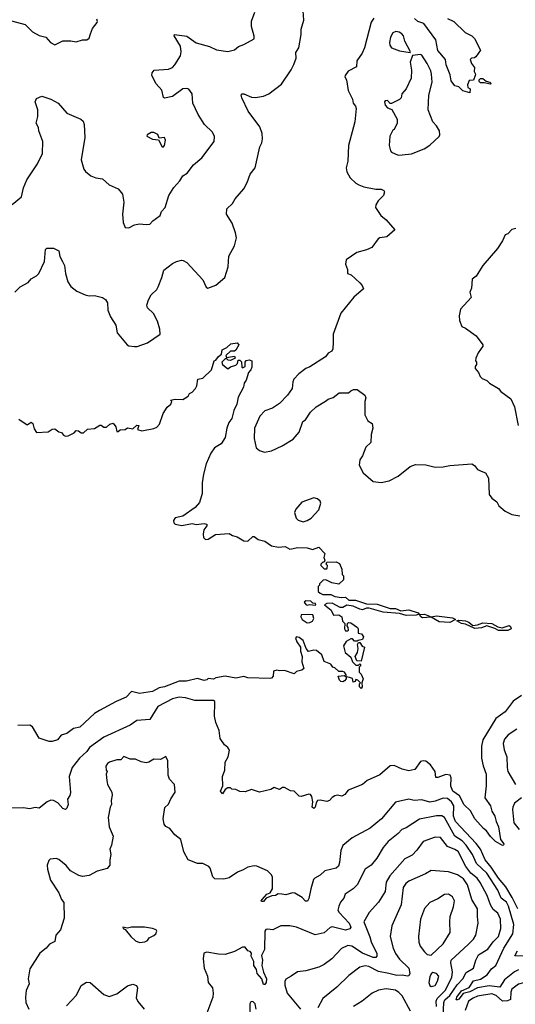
# Model space of a CAD drawing. Extents: x 1678431 to 1860718, y 384618 to 522882.
# Tile 295 of 473: x 1737658 to 1741412, y 508211 to 515668. Entities that reach past the tile are written whole.
import ezdxf

# ---------------------------------------------------------------- set-up
doc = ezdxf.new("R2010")
doc.units = 0

msp = doc.modelspace()

# ---------------------------------------------------------------- linework, layer by layer
at = {"layer": '0CON10XD'}
for points in [[(1737621.9, 513605), (1737662.5, 513645), (1737723.1, 513676.9), (1737746.2, 513705), (1737785, 513726.7), (1737803.3, 513745), (1737846.2, 513835), (1737853.6, 513926.4), (1737863, 513937), (1737915, 513936.7), (1737955, 513916.7), (1737963.3, 513875), (1737982.5, 513837.5), (1737998, 513805), (1738004, 513745), (1738022.5, 513682.5), (1738045, 513647.5), (1738091.7, 513611.7), (1738155, 513584), (1738185, 513577.5), (1738225, 513580), (1738285, 513563.3), (1738307.7, 513547.7), (1738324.2, 513524.2), (1738327, 513467), (1738346.4, 513416.4), (1738386, 513355), (1738396.4, 513296.4), (1738473.3, 513205), (1738485, 513198), (1738527, 513193), (1738546.8, 513193.2), (1738625, 513219.2), (1738721.4, 513285), (1738720.5, 513325), (1738701.3, 513385), (1738671.5, 513441.5), (1738625.8, 513485), (1738621.4, 513505), (1738633.3, 513545), (1738654.5, 513585), (1738695.7, 513625), (1738708.1, 513645), (1738736, 513715), (1738748.8, 513771.2), (1738815, 513820), (1738845, 513835.7), (1738884.3, 513845.7), (1738896.7, 513845), (1738925, 513828), (1739046.4, 513696.4), (1739071.7, 513641.7), (1739083.9, 513633.9), (1739145, 513656.9), (1739211.9, 513715), (1739236.4, 513795), (1739242.1, 513877.9), (1739285, 513953.8), (1739299.6, 514015), (1739293.9, 514053.9), (1739266.6, 514126.6), (1739223.8, 514195), (1739226, 514235), (1739268.8, 514275), (1739289.7, 514310.3), (1739355, 514386.2), (1739382, 514435), (1739405, 514497.5), (1739441.2, 514545), (1739476.2, 514705), (1739491.2, 514735), (1739496.7, 514765), (1739494, 514805), (1739476, 514856), (1739387.5, 514975), (1739340, 515075), (1739336.7, 515095), (1739342.5, 515105), (1739355, 515106), (1739415, 515081.2), (1739445, 515077.5), (1739505, 515087.5), (1739545, 515105.6), (1739642, 515178), (1739715, 515287.1), (1739735, 515327.5), (1739752.5, 515375), (1739750.9, 515419.1), (1739772.7, 515455), (1739791.1, 515555), (1739789.2, 515595), (1739810, 515665), (1739804, 515735)], [(1738143.6, 514536.4), (1738157.3, 514517.3), (1738195.9, 514485.9), (1738235, 514470), (1738285, 514461.2), (1738335, 514418), (1738405, 514386.2), (1738427.9, 514357.9), (1738436, 514345), (1738448, 514285), (1738438, 514195), (1738442.3, 514132.3), (1738457.5, 514095), (1738485, 514091.2), (1738526.9, 514113.1), (1738565, 514121.4), (1738615, 514116), (1738645, 514120), (1738665.8, 514144.2), (1738722.5, 514185), (1738733.3, 514215), (1738760, 514245), (1738787.5, 514335), (1738825, 514395.8), (1738871.8, 514448.2), (1738893.1, 514485), (1738925.4, 514504.6), (1738975, 514567.5), (1739038.7, 514621.3), (1739130, 514745), (1739132.6, 514782.6), (1739117.3, 514815), (1739058.5, 514875), (1739008.7, 514948.7), (1738968.6, 515035), (1738965.6, 515105), (1738940.5, 515140.5), (1738925, 515147.5), (1738895, 515143.5), (1738815, 515086), (1738755, 515072.5), (1738748.3, 515078.3), (1738734.2, 515135), (1738691.3, 515181.3), (1738658, 515245), (1738661.2, 515265), (1738676, 515284), (1738785, 515291.9), (1738815, 515305.7), (1738833.1, 515325), (1738875.7, 515395), (1738881.9, 515425), (1738877, 515467), (1738827.5, 515545), (1738830, 515555), (1738925, 515542.2), (1738995, 515491.1), (1739095, 515464.4), (1739148, 515438), (1739234.3, 515425.7), (1739285, 515439.2), (1739315.5, 515464.5), (1739355, 515478.6), (1739435, 515523.3), (1739433.9, 515543.9), (1739413.3, 515615), (1739414.2, 515655.8), (1739440, 515725)], [(1737559.1, 515669.1), (1737700.2, 515630.2), (1737755.8, 515575), (1737805, 515546.9), (1737855.5, 515535.5), (1737891.2, 515495), (1737925, 515476.2), (1737985, 515506.2), (1738045, 515506.2), (1738085, 515498.8), (1738135, 515514), (1738165.8, 515514.2), (1738185, 515527.5), (1738195, 515560), (1738209.1, 515600.9), (1738244.2, 515645), (1738247.5, 515655), (1738242.1, 515672.1)], [(1740341.2, 515678.8), (1740320, 515650), (1740270.6, 515455), (1740253.1, 515415), (1740212.9, 515355), (1740209.5, 515310.5), (1740145, 515276.7), (1740123.8, 515245), (1740121.2, 515235), (1740132.7, 515212.7), (1740145, 515132.5), (1740178.9, 515065), (1740184.5, 515034.5), (1740202, 515012), (1740206.7, 514995), (1740197.5, 514895), (1740148.9, 514715), (1740143.3, 514595), (1740130, 514545), (1740135.4, 514514.6), (1740160.4, 514470.4), (1740205, 514428.9), (1740226.6, 514416.6), (1740265, 514402.5), (1740355, 514384.3), (1740395, 514383.1), (1740416.7, 514375), (1740421.2, 514365), (1740412.7, 514337.3), (1740373.4, 514296.6), (1740356.7, 514265), (1740353.3, 514245), (1740394.2, 514185), (1740432.6, 514152.6), (1740500, 514075), (1740437.7, 514022.3), (1740385, 514016), (1740372.1, 514007.9), (1740325, 513943.3), (1740285, 513923.8), (1740212.5, 513905), (1740131.7, 513848.3), (1740126.7, 513815), (1740141.2, 513775), (1740140, 513745), (1740167.5, 513735), (1740233.8, 513673.8), (1740252.5, 513655), (1740261.7, 513628.3), (1740188.8, 513565), (1740091.4, 513445), (1740032.5, 513285), (1740033.6, 513223.6), (1740030, 513175), (1740021.7, 513158.3), (1739995, 513143.3), (1739975, 513113.3), (1739855, 513038.8), (1739825, 513026), (1739773.4, 512986.6), (1739734.2, 512945), (1739726.2, 512925), (1739721.2, 512875), (1739686.2, 512825), (1739625, 512760), (1739572.5, 512725), (1739515.9, 512704.1), (1739476, 512665), (1739436.7, 512573.3), (1739433.2, 512495), (1739450, 512425), (1739475, 512405.7), (1739512.4, 512392.4), (1739565, 512402.9), (1739645, 512439.2), (1739728.2, 512491.8), (1739774.3, 512545), (1739802, 512625), (1739821.7, 512638.3), (1739860, 512695), (1739903.3, 512735), (1739975, 512778.8), (1739995, 512793.8), (1740033.6, 512806.4), (1740077.5, 512842.5), (1740149.3, 512840.7), (1740165, 512857.5), (1740187, 512867), (1740215, 512866.7), (1740273.3, 512825), (1740280, 512805), (1740272.5, 512775), (1740271.2, 512675), (1740295, 512630), (1740328.8, 512608.8), (1740332, 512575), (1740319.2, 512525), (1740316.7, 512465), (1740280.7, 512429.3), (1740255, 512363.3), (1740234.2, 512335), (1740228.6, 512295), (1740260, 512235), (1740335, 512170.5), (1740395, 512163.4), (1740455.3, 512174.7), (1740525, 512211.1), (1740615, 512283.3), (1740655, 512298.6), (1740735, 512297.1), (1740805, 512278), (1740865, 512280.8), (1740915, 512292.2), (1741083.6, 512303.6), (1741101.7, 512291.7), (1741125, 512261.2), (1741165, 512242.5), (1741185.7, 512235.7), (1741209.2, 512195), (1741215, 512072.5), (1741234.2, 512044.2), (1741272.5, 512015), (1741287.5, 511985), (1741335, 511946.2), (1741385, 511921.2), (1741445, 511910)], [(1740897.2, 515677.2), (1740945.6, 515655), (1741031.1, 515571.1), (1741082, 515545), (1741103.8, 515525), (1741147.5, 515437.5), (1741113, 515387), (1741101.7, 515378.3), (1741080, 515375), (1741070, 515365), (1741080, 515335), (1741102.5, 515305), (1741100, 515275), (1741110, 515255), (1741108.8, 515245), (1741095, 515210), (1741063.6, 515206.4), (1741050, 515175), (1741053, 515153), (1741070, 515145), (1741067, 515113), (1741015, 515130), (1740985, 515160), (1740955, 515166.2), (1740925.8, 515205), (1740919.7, 515249.7), (1740888.8, 515325), (1740883.8, 515365), (1740824.5, 515435), (1740809.2, 515515), (1740718.7, 515638.7), (1740674, 515655), (1740647.4, 515677.4)], [(1740615, 515420), (1740617.5, 515425), (1740575.7, 515505.7), (1740564.2, 515544.2), (1740551.2, 515561.2), (1740532.5, 515572.5), (1740507, 515577), (1740485, 515568), (1740465.8, 515535), (1740459.2, 515495), (1740461.2, 515475), (1740473.8, 515455), (1740535, 515431.2), (1740615, 515420)], [(1740525, 514641.2), (1740555, 514644.2), (1740625, 514652.2), (1740721.5, 514688.5), (1740763.7, 514716.3), (1740835, 514784), (1740840, 514795), (1740838.8, 514825), (1740814.3, 514864.3), (1740786.2, 514895), (1740752.5, 514985), (1740757.8, 515095), (1740781.6, 515195), (1740778.4, 515255), (1740771.2, 515281.2), (1740745, 515335.7), (1740705, 515398), (1740695, 515403.8), (1740633, 515397), (1740616, 515345), (1740626, 515285), (1740622.5, 515225), (1740586, 515145), (1740553, 515107), (1740546.2, 515075), (1740535, 515063.8), (1740475, 515033.3), (1740465, 515032.5), (1740445, 515056.7), (1740426.4, 515053.6), (1740422, 515045), (1740425, 515020), (1740445, 515001.2), (1740477.7, 514987.7), (1740518, 514915), (1740517.3, 514882.7), (1740493.8, 514836.2), (1740485, 514830), (1740461.2, 514785), (1740456.7, 514715), (1740466.7, 514675), (1740475, 514663.3), (1740525, 514641.2)], [(1741225, 515180), (1741175, 515190), (1741148.3, 515188.3), (1741138.3, 515198.3), (1741138.3, 515211.7), (1741147.5, 515222.5), (1741165, 515221.2), (1741191.2, 515201.2), (1741220, 515195), (1741230, 515185), (1741225, 515180)], [(1737602.4, 514267.6), (1737670.8, 514325), (1737687.1, 514395), (1737711.2, 514455), (1737793.3, 514575), (1737830.8, 514655), (1737832.5, 514745), (1737804, 514825), (1737801.7, 514851.7), (1737783.8, 514885), (1737796.2, 514935), (1737796.1, 514986.1), (1737776.7, 515045), (1737785, 515070), (1737825, 515088.8), (1737895, 515066.7), (1737950, 515035), (1738015, 514960), (1738122.5, 514915), (1738140, 514900), (1738147.1, 514875), (1738152.5, 514775), (1738122.9, 514605), (1738143.6, 514536.4)], [(1738745, 514703.3), (1738756, 514715), (1738763.3, 514755), (1738756.1, 514776.1), (1738715, 514770), (1738705, 514797.5), (1738675, 514813.8), (1738655, 514813.3), (1738622.5, 514795), (1738620, 514785), (1738663, 514763), (1738708.3, 514758.3), (1738735, 514710), (1738745, 514703.3)], [(1741415, 514086.7), (1741385, 514077.5), (1741355, 514046.7), (1741335, 514037.5), (1741315, 513992.5), (1741276.7, 513935), (1741166, 513805), (1741116.2, 513725), (1741086.4, 513703.6), (1741080, 513635), (1741067, 513603), (1741076.4, 513563.6), (1740997.5, 513475), (1740987.5, 513425), (1740988.3, 513388.3), (1741007.5, 513345), (1741035, 513332.5), (1741115, 513272.5), (1741166.7, 513205), (1741165.9, 513194.1), (1741130, 513145), (1741113.8, 513105), (1741110, 513085), (1741116.7, 513075), (1741117.5, 513055), (1741108.3, 513041.7), (1741106.7, 513025), (1741134, 512995), (1741146.7, 512965), (1741161.2, 512951.2), (1741195, 512935.8), (1741215.8, 512915.8), (1741284, 512875), (1741302.2, 512852.2), (1741377.5, 512795), (1741404.5, 512735), (1741432.9, 512595)], [(1737651.7, 512641.7), (1737715, 512598.8), (1737745, 512620), (1737758.3, 512608.3), (1737768.3, 512568.3), (1737785, 512540), (1737875, 512546.7), (1737905, 512566.7), (1737925, 512570), (1737955, 512547.5), (1737975, 512542.5), (1737990.5, 512520.5), (1738005, 512513.3), (1738025, 512516.7), (1738070.7, 512539.3), (1738085, 512557.5), (1738103.3, 512553.3), (1738125, 512537.5), (1738141.7, 512538.3), (1738173, 512567), (1738225, 512572.5), (1738265, 512597.5), (1738275, 512597.5), (1738295, 512582.5), (1738315, 512582.5), (1738340, 512605), (1738365, 512612.5), (1738387.5, 512585), (1738395, 512550), (1738405, 512550), (1738418.3, 512561.7), (1738457, 512563), (1738475, 512577.5), (1738515, 512570), (1738545, 512597.5), (1738560, 512595), (1738550, 512565), (1738583.6, 512553.6), (1738675, 512572), (1738697.9, 512582.1), (1738716.2, 512605), (1738746, 512685), (1738775, 512733.3), (1738803.3, 512755), (1738810, 512775), (1738800, 512785), (1738837, 512793), (1738895, 512790), (1738933.9, 512816.1), (1738945, 512837.5), (1738965, 512847.5), (1738988.8, 512875), (1738998.8, 512895), (1739007.5, 512945), (1739045, 512953.3), (1739112, 513015), (1739130, 513085), (1739145, 513090), (1739163, 513117), (1739186.4, 513133.6), (1739192.7, 513167.3), (1739226.2, 513183.8), (1739257.6, 513212.4), (1739305, 513221.2), (1739316.7, 513205), (1739295.9, 513164.1), (1739285, 513156.7), (1739255, 513156), (1739220, 513125), (1739225, 513110), (1739285, 513120), (1739290, 513105), (1739255, 513087.5), (1739238.3, 513088.3), (1739228.3, 513098.3), (1739215, 513100), (1739190, 513075), (1739194, 513055), (1739235, 513022.5), (1739255, 513037.5), (1739295, 513050), (1739307, 513063), (1739311.7, 513088.3), (1739325, 513090), (1739337, 513077), (1739340, 513035), (1739345, 513030), (1739365, 513040), (1739367, 513073), (1739373.6, 513086.4), (1739395, 513091.2), (1739416.7, 513085), (1739415.8, 513035), (1739408.8, 513015), (1739391.2, 512995), (1739373.6, 512936.4), (1739357.5, 512915), (1739353.3, 512885), (1739312.3, 512807.7), (1739302.5, 512755), (1739281.2, 512708.8), (1739265, 512647.5), (1739243.3, 512616.7), (1739226, 512575), (1739215.5, 512504.5), (1739185, 512456), (1739134, 512425), (1739105.7, 512385), (1739070.9, 512305), (1739050.7, 512225), (1739039.5, 512160.5), (1739040.9, 512079.1), (1739019.7, 512010.3), (1738986.8, 511973.2), (1738895, 511906.9), (1738835, 511893.8), (1738822.5, 511875), (1738826.4, 511856.4), (1738835, 511847.5), (1738885, 511837.5), (1738965, 511852.5), (1738995, 511843.3), (1739055, 511851.2), (1739075, 511847.5), (1739076.7, 511835), (1739053.3, 511805), (1739048.3, 511771.7), (1739050, 511745), (1739065, 511731.2), (1739085, 511733.8), (1739142.1, 511767.9), (1739245, 511776), (1739270.5, 511760.5), (1739305, 511751.2), (1739355, 511721.9), (1739385, 511718), (1739425, 511752.5), (1739435, 511752.5), (1739465, 511730), (1739515, 511718), (1739565, 511684), (1739617.7, 511672.3), (1739667.7, 511677.7), (1739705, 511657.5), (1739765, 511671.2), (1739835, 511667.5), (1739875, 511656.2), (1739925, 511672.5), (1739970, 511625), (1739962.5, 511595), (1739970, 511575), (1739965, 511560), (1739955, 511560), (1739940, 511545), (1739940, 511535), (1739965, 511510), (1739985, 511510), (1739987.5, 511515), (1739990, 511535), (1739980, 511545), (1739985, 511560), (1740055, 511562.5), (1740079.3, 511549.3), (1740097.5, 511505), (1740100, 511465), (1740110, 511455), (1740110, 511425), (1740075, 511393.3), (1740023, 511403), (1739976.4, 511426.4), (1739956.4, 511423.6), (1739930, 511395), (1739930, 511385), (1739920, 511375), (1739918.3, 511338.3), (1739933.3, 511325), (1739955, 511314.7), (1740015, 511313.5), (1740045, 511299.4), (1740095, 511290.9), (1740125, 511294.3), (1740152, 511272), (1740202.1, 511272.1), (1740285, 511243.8), (1740365, 511240.8), (1740465, 511209.6), (1740505, 511207.3), (1740545, 511189.5), (1740605, 511199.5), (1740676, 511175), (1740683.3, 511165), (1740662.1, 511157.9), (1740585, 511154.7), (1740535, 511171.5), (1740411.1, 511181.1), (1740305, 511210.4), (1740285, 511210.5), (1740255, 511199.2), (1740235, 511203.3), (1740185, 511225.3), (1740137, 511233), (1740105, 511216.9), (1740085, 511216.9), (1740025, 511247.7), (1739985, 511245.8), (1739967.5, 511235), (1740016, 511196), (1740035, 511157.5), (1740075, 511160), (1740097.5, 511145), (1740103, 511113), (1740120, 511095), (1740117.5, 511055), (1740125, 511040), (1740141.7, 511038.3), (1740147.5, 511045), (1740146.7, 511065), (1740138.3, 511078.3), (1740140, 511095), (1740148.3, 511101.7), (1740165, 511100), (1740217.5, 511065), (1740222.5, 511055), (1740221.7, 511021.7), (1740247, 511017), (1740262.5, 510995), (1740255, 510972.5), (1740223, 510967), (1740215, 510960), (1740195, 510960), (1740178.3, 510978.3), (1740165, 510977.5), (1740131.7, 510958.3), (1740110, 510925), (1740122.5, 510875), (1740165, 510840), (1740180, 510805), (1740205, 510780), (1740225, 510780), (1740235, 510790), (1740240, 510785), (1740240, 510775), (1740230, 510765), (1740230, 510725), (1740245, 510710), (1740260, 510675), (1740250, 510645), (1740252.5, 510615), (1740245, 510603.3), (1740232.5, 510615), (1740233, 510637), (1740240, 510645), (1740220, 510665), (1740205, 510670), (1740200, 510655), (1740185, 510650), (1740178.3, 510678.3), (1740157, 510687), (1740130, 510690), (1740130, 510675), (1740119.3, 510660.7), (1740105, 510652.5), (1740090, 510655), (1740080, 510665), (1740070, 510695), (1740115, 510700), (1740130, 510690), (1740130, 510705), (1740117.5, 510725), (1740105, 510732.5), (1740075, 510732.5), (1740045, 510760), (1740030, 510765), (1740015, 510787.5), (1739965, 510807.5), (1739947.3, 510857.3), (1739905, 510891.2), (1739885, 510893.8), (1739845, 510882.5), (1739828.8, 510905), (1739805.6, 510965.6), (1739775, 510989.2), (1739755, 510993.3), (1739746.7, 510983.3), (1739757.5, 510955), (1739786.2, 510915), (1739786, 510885), (1739798.8, 510845), (1739796, 510805), (1739810, 510755), (1739795, 510742.5), (1739755, 510732.5), (1739737, 510713), (1739665, 510740), (1739625, 510737.5), (1739605, 510742.5), (1739580, 510735), (1739577.5, 510695), (1739565, 510680), (1739555, 510677.5), (1739385, 510683.3), (1739355, 510694), (1739295, 510681.2), (1739215, 510695.8), (1739145, 510683.3), (1739125, 510674.2), (1739085, 510677.5), (1739075, 510667.5), (1739055, 510663.3), (1739005, 510678), (1738920.7, 510659.3), (1738865, 510657.5), (1738755, 510615.7), (1738715, 510607.5), (1738665, 510579.2), (1738565, 510564), (1738505, 510578.8), (1738464.1, 510535.9), (1738390, 510505), (1738263.3, 510435), (1738225, 510413.3), (1738115, 510310.8), (1738065, 510298.8), (1738015, 510262), (1737971.7, 510248.3), (1737945, 510214), (1737905, 510201.2), (1737881.7, 510201.7), (1737805, 510226.2), (1737755, 510311.2), (1737735, 510326), (1737645, 510321.2)], [(1739805, 511864.4), (1739835, 511874.4), (1739865, 511893.3), (1739925, 511956.2), (1739940, 512005), (1739935, 512020), (1739915, 512040), (1739885, 512046.2), (1739795, 512012.9), (1739749.1, 511960.9), (1739740.8, 511935), (1739752.6, 511892.6), (1739766.5, 511876.5), (1739805, 511864.4)], [(1739895, 511232.5), (1739900, 511235), (1739897.5, 511245), (1739879.3, 511249.3), (1739862.5, 511265), (1739825, 511266.4), (1739813.6, 511256.4), (1739825, 511237.5), (1739835, 511232.5), (1739855, 511237.5), (1739895, 511232.5)], [(1739835, 511098.8), (1739855, 511101.2), (1739875, 511112.5), (1739887, 511133), (1739879.3, 511159.3), (1739845, 511164), (1739790.7, 511159.3), (1739786.7, 511145), (1739798.8, 511125), (1739835, 511098.8)], [(1740915, 511102.4), (1740835, 511107.5), (1740775, 511144), (1740708.9, 511138.9), (1740696.7, 511145), (1740687.5, 511162.5), (1740724.6, 511165.4), (1740775, 511145.8), (1740815, 511153.4), (1740935, 511137.6), (1740960, 511125), (1740915, 511102.4)], [(1741285, 511041.5), (1741257.5, 511057.5), (1741195, 511076.7), (1741155, 511062.8), (1741105, 511057.8), (1741035, 511090.8), (1741005, 511094.1), (1740970, 511115), (1740985, 511118.9), (1741035, 511114.5), (1741060, 511105), (1741090.7, 511080.7), (1741125, 511083.8), (1741165, 511099.7), (1741235, 511093.8), (1741279.1, 511069.1), (1741313.1, 511063.1), (1741365, 511078.6), (1741375, 511072), (1741380.8, 511055), (1741355, 511042.7), (1741285, 511041.5)], [(1740245, 510810), (1740211.7, 510811.7), (1740200, 510845), (1740217.5, 510875), (1740222.5, 510905), (1740217.5, 510935), (1740225, 510950), (1740235, 510950), (1740253.3, 510923.3), (1740270, 510915), (1740245, 510810)], [(1741459.3, 510550.7), (1741395, 510505.9), (1741334.8, 510425.2), (1741265, 510374.4), (1741166.2, 510215), (1741155.3, 510165), (1741155.6, 510075), (1741167.4, 510017.4), (1741191.8, 509955), (1741192.1, 509865), (1741181.4, 509775), (1741224.4, 509715), (1741235, 509673.3), (1741256, 509635), (1741265.8, 509595), (1741285.6, 509554.4), (1741299.8, 509459.8), (1741323.8, 509425), (1741323, 509417), (1741315.9, 509414.1), (1741262.7, 509442.7), (1741222.8, 509482.8), (1741194.2, 509524.2), (1741171.7, 509541.7), (1741105, 509616.7), (1741071.4, 509675), (1741025, 509720.3), (1740988.9, 509788.9), (1740938.8, 509825), (1740924, 509864), (1740927.3, 509925), (1740917.7, 509945), (1740885, 509952.5), (1740825, 509927.5), (1740809.2, 509929.2), (1740804.3, 509975), (1740769.4, 510025), (1740735, 510051.4), (1740715, 510055.7), (1740695, 510050.8), (1740650.5, 509989.5), (1740605, 509980), (1740555, 509990.8), (1740495, 510019.4), (1740465, 510015.8), (1740385, 509948.8), (1740290, 509905), (1740255, 509875.8), (1740145, 509833.3), (1740119.7, 509800.3), (1740098, 509788), (1740065, 509793.8), (1740045, 509788.8), (1740025, 509776.7), (1740005, 509753.3), (1739985, 509747.5), (1739935, 509756.7), (1739915, 509753.8), (1739902.7, 509737.3), (1739896.9, 509705), (1739885, 509694.3), (1739874.5, 509704.5), (1739879.2, 509745), (1739871.2, 509785), (1739860.7, 509800.7), (1739847, 509803), (1739790, 509785), (1739775, 509786.2), (1739737.5, 509825), (1739708.3, 509828.3), (1739663.6, 509853.6), (1739648.3, 509851.7), (1739625, 509837.5), (1739585, 509852.5), (1739561.2, 509838.8), (1739475, 509818), (1739415, 509838.6), (1739365, 509821.2), (1739325, 509822.5), (1739295, 509837.5), (1739265, 509840), (1739255, 509850), (1739235, 509850), (1739215, 509837.5), (1739195, 509804), (1739178.1, 509825), (1739195.7, 509864.3), (1739193.3, 509935), (1739211.9, 509985), (1739215.5, 510045), (1739237.3, 510085), (1739248.1, 510135), (1739235.4, 510155.4), (1739208.8, 510175), (1739176.4, 510223.6), (1739169.2, 510285), (1739144.3, 510345), (1739134.1, 510394.1), (1739137, 510493), (1739136, 510505), (1739125, 510510.8), (1738985, 510510.7), (1738915, 510532.9), (1738865, 510536.6), (1738815, 510524.7), (1738705, 510466.2), (1738645, 510367.1), (1738545, 510360), (1738495, 510325.4), (1738295, 510233.9), (1738187.3, 510155), (1738166.2, 510125), (1738110.4, 510075), (1738055.5, 510005), (1738032.7, 509935), (1738043.1, 509815), (1738038.7, 509791.3), (1738021.4, 509765), (1738025.4, 509725), (1738015, 509696), (1738005, 509686.2), (1737985, 509694.3), (1737947, 509737), (1737915, 509753.1), (1737895, 509755.7), (1737865.6, 509744.4), (1737805, 509697.5), (1737775, 509702.5), (1737735, 509690), (1737685, 509698.8), (1737593.9, 509696.1)], [(1741422.5, 510295), (1741357.8, 510252.2), (1741330.4, 510219.6), (1741320.8, 510185), (1741328.5, 510138.5), (1741346.7, 510085), (1741349.5, 510005), (1741356.2, 509975), (1741413.9, 509875)], [(1741431.5, 508935), (1741389.2, 509019.2), (1741339.6, 509099.6), (1741285.2, 509165), (1741230, 509250), (1741184.8, 509305), (1741149.1, 509385), (1741115, 509429), (1740957.8, 509595), (1740944.8, 509634.8), (1740946.5, 509715), (1740928.5, 509745), (1740898.9, 509768.9), (1740865, 509772.8), (1740805, 509749.3), (1740765, 509740.7), (1740705, 509758.9), (1740645, 509753.2), (1740604.5, 509765.5), (1740505, 509742.5), (1740399.4, 509615), (1740311.9, 509545), (1740177.5, 509472.5), (1740106.6, 509413.4), (1740089.4, 509375), (1740081.4, 509285), (1740073.2, 509256.8), (1740055, 509242.5), (1739968.3, 509221.7), (1739935, 509189.4), (1739893.1, 509166.9), (1739884.4, 509155), (1739863.5, 509085), (1739848.5, 509011.5), (1739836.9, 508993.1), (1739823, 508993), (1739798.5, 509018.5), (1739743.3, 509053.3), (1739725, 509055.5), (1739675, 509039.4), (1739644.4, 509045.6), (1739616.4, 509046.4), (1739595.2, 509034.8), (1739567.9, 509032.1), (1739526, 509014), (1739505, 508989.7), (1739489.5, 508989.5), (1739486.7, 508995), (1739493.8, 509005), (1739530.6, 509045), (1739555.4, 509054.6), (1739573.8, 509085), (1739574, 509175), (1739564, 509195), (1739535, 509222), (1739455, 509257.5), (1739435, 509260), (1739385, 509248.8), (1739351.7, 509228.3), (1739307.3, 509212.7), (1739245, 509168), (1739205, 509158.8), (1739135, 509162), (1739120, 509175), (1739101.7, 509241.7), (1739090, 509255), (1739046.4, 509276.4), (1739005, 509276.2), (1738935, 509303.8), (1738902, 509365), (1738878.3, 509458.3), (1738832.5, 509495), (1738795, 509542.5), (1738765, 509557.5), (1738753.3, 509575), (1738743.8, 509615), (1738758.3, 509701.7), (1738784.3, 509725.7), (1738803, 509767), (1738836.4, 509816.4), (1738830, 509875), (1738793.8, 509915), (1738784, 509945), (1738780, 510055), (1738765, 510086.7), (1738725, 510065.7), (1738675, 510066.7), (1738635.9, 510044.1), (1738615, 510040), (1738577.7, 510047.7), (1738535, 510066.2), (1738495, 510067.5), (1738446.4, 510086.4), (1738425, 510062.5), (1738395, 510062.5), (1738337.5, 510045), (1738323.3, 510035), (1738311.2, 510015), (1738313.3, 509983.3), (1738320, 509975), (1738312.5, 509955), (1738318, 509905), (1738323.8, 509875), (1738355, 509817.5), (1738359.2, 509795), (1738352, 509755), (1738353.8, 509725), (1738343.8, 509705), (1738328, 509625), (1738335.6, 509555), (1738365.4, 509485), (1738354.4, 509415), (1738340.5, 509385), (1738349.6, 509345), (1738340.9, 509305), (1738340.6, 509265), (1738320.9, 509239.1), (1738245, 509219.6), (1738185, 509187.3), (1738135, 509179.3), (1738105, 509186.9), (1738042.2, 509222.2), (1738010.9, 509260.9), (1737955, 509308.6), (1737935, 509315.7), (1737889.5, 509310.5), (1737880, 509300), (1737867.5, 509265), (1737868.6, 509235), (1737890.9, 509150.9), (1737953.8, 509055), (1737974.2, 509004.2), (1737991.7, 508981.7), (1737995.9, 508864.1), (1737968, 508775), (1737931.9, 508735), (1737924.4, 508685.6), (1737885, 508665.7), (1737860, 508635), (1737811.1, 508598.9), (1737735, 508480), (1737723.6, 508405), (1737729.6, 508365), (1737707.7, 508315), (1737701.5, 508265), (1737705.8, 508225.8), (1737728.6, 508175)], [(1741458.6, 509775), (1741406.2, 509735), (1741393.1, 509705), (1741390, 509685), (1741401.8, 509585), (1741441.2, 509535)], [(1741435, 508471.1), (1741405, 508457.9), (1741329.5, 508395), (1741295, 508341.9), (1741215, 508351.5), (1741125, 508335.4), (1741066.6, 508305), (1741016.4, 508293.6), (1740985, 508250.6), (1740973.7, 508243.7), (1740964.5, 508245), (1740968.1, 508265), (1741005, 508313.2), (1741062.8, 508337.2), (1741095, 508387.5), (1741147.6, 508402.4), (1741199.1, 508435), (1741231.2, 508478.8), (1741264.6, 508505), (1741324.2, 508635), (1741393.7, 508745), (1741401.2, 508815), (1741359.8, 508955), (1741344.2, 508985), (1741304.6, 509014.6), (1741278.9, 509075), (1741195, 509203.1), (1741118.3, 509278.3), (1741086.5, 509346.5), (1741040.8, 509415), (1741008.7, 509448.7), (1740953.5, 509483.5), (1740875, 509626.5), (1740855, 509637.1), (1740815, 509638), (1740686.4, 509613.6), (1740585, 509548.5), (1740552.5, 509535), (1740525, 509503.3), (1740448.6, 509445), (1740410.5, 509399.5), (1740363, 509317), (1740320.6, 509265), (1740275, 509234.2), (1740214.7, 509115), (1740185, 509085.4), (1740122.5, 509045), (1740114.3, 509015), (1740089.2, 508985), (1740074.4, 508955), (1740067.1, 508925), (1740078.1, 508905), (1740153.8, 508825), (1740165.6, 508795), (1740158.3, 508781.7), (1740125, 508773.1), (1740025, 508798.2), (1740008.5, 508791.5), (1739965, 508751.1), (1739895, 508738.1), (1739755, 508794.3), (1739705, 508804), (1739635.8, 508804.2)], [(1740864.8, 508115), (1740871.1, 508225), (1740879, 508245), (1740915, 508278.6), (1740971.2, 508358.8), (1741015.2, 508404.8), (1741039.5, 508450.5), (1741095.4, 508485), (1741113.9, 508546.1), (1741133.3, 508585), (1741205, 508627.8), (1741244.6, 508685), (1741283.4, 508725), (1741303.2, 508785), (1741300.5, 508855), (1741280.3, 508900.3), (1741245, 508929.5), (1741224.2, 508965), (1741197.9, 509035), (1741145, 509134.6), (1741124.1, 509165), (1741073.8, 509205), (1741036.6, 509255), (1740978.1, 509368.1), (1740955, 509383.4), (1740897.1, 509405), (1740845, 509474.3), (1740805, 509476.7), (1740714.2, 509445), (1740665, 509377.5), (1740629.8, 509340.2), (1740575, 509311.4), (1740460.9, 509185), (1740434.6, 509135), (1740425, 509064.2), (1740374.6, 508985.4), (1740305, 508906), (1740265.6, 508835), (1740311, 508721), (1740320.6, 508685), (1740362.5, 508595), (1740362.7, 508575), (1740355.3, 508564.7), (1740335, 508564.3), (1740255, 508598.1), (1740175, 508650.8), (1740144.6, 508655.4), (1740096, 508634), (1740021.4, 508555), (1739965, 508511.4), (1739925, 508491.9), (1739825.5, 508464.5), (1739762.3, 508457.7), (1739715, 508422.9), (1739675, 508402.5), (1739666.7, 508383.3), (1739666.5, 508356.5), (1739684.8, 508294.8), (1739784.6, 508174.6)], [(1740814.5, 508195), (1740813.6, 508235), (1740821, 508255), (1740879.6, 508315), (1740930.2, 508415), (1740936.3, 508456.3), (1740923.8, 508525), (1740925.6, 508545), (1741055, 508663.1), (1741094.7, 508705.3), (1741112.2, 508735), (1741131.2, 508825), (1741124.7, 508875), (1741126.7, 508935), (1741081.8, 509005), (1741049.7, 509115), (1741019.9, 509159.9), (1740975, 509191.6), (1740905, 509215.3), (1740775, 509223.1), (1740731.7, 509198.3), (1740605, 509143.5), (1740582.5, 509125), (1740563.3, 509095), (1740547.4, 508965), (1740476.4, 508805), (1740464.5, 508725), (1740486.5, 508636.5), (1740504.4, 508595), (1740535, 508552.7), (1740605, 508485.6), (1740614, 508445), (1740605, 508426.7), (1740595, 508424), (1740555, 508430.9), (1740515, 508429.5), (1740455, 508444.8), (1740375, 508458.4), (1740303.2, 508496.8), (1740275, 508501.2), (1740235, 508493.3), (1740151.7, 508428.3), (1740060.2, 508339.8), (1739952.9, 508255), (1739916.5, 508185)], [(1740775, 508582), (1740865, 508669.4), (1740919.4, 508755), (1740915.5, 508835), (1740919.6, 508875), (1740945, 508948.8), (1740951.2, 508995), (1740935, 509025.8), (1740905, 509045.8), (1740875, 509043.1), (1740825, 509009.4), (1740765, 508982.9), (1740724.7, 508935.3), (1740694.3, 508855), (1740679.2, 508725), (1740681.7, 508681.7), (1740692.4, 508652.4), (1740725, 508608), (1740745, 508589.2), (1740775, 508582)], [(1738565, 508679.2), (1738605, 508684), (1738625, 508693.3), (1738640, 508715), (1738675, 508731.2), (1738690, 508745), (1738696.7, 508765), (1738692.5, 508775), (1738665, 508785.8), (1738604.1, 508794.1), (1738503.8, 508796.2), (1738475, 508787.5), (1738440, 508795), (1738442.5, 508785), (1738458.3, 508778.3), (1738498.8, 508725), (1738535, 508690.8), (1738565, 508679.2)], [(1739635.8, 508804.2), (1739575, 508774), (1739535, 508780), (1739523.5, 508776.5), (1739515.7, 508765), (1739512.5, 508625), (1739490.4, 508579.6), (1739497.9, 508545), (1739492.6, 508505), (1739503.8, 508455), (1739527.3, 508405), (1739525.4, 508375), (1739515, 508361.4), (1739505, 508362), (1739492.8, 508402.8), (1739456.5, 508445), (1739452.3, 508475), (1739431.9, 508505), (1739430.5, 508535), (1739412.5, 508575), (1739415, 508597.5), (1739405, 508610), (1739387, 508617), (1739365, 508642.5), (1739345, 508642.5), (1739285, 508610), (1739215, 508588.8), (1739165, 508590), (1739075, 508605.8), (1739052.5, 508597.5), (1739047.5, 508555), (1739054.5, 508485), (1739080, 508425), (1739085.8, 508375), (1739118.1, 508335), (1739124.3, 508295), (1739120, 508265), (1739075.6, 508145)], [(1741505, 508576.6), (1741407.5, 508577.5), (1741428.5, 508615)], [(1740775, 508346.9), (1740805, 508353.6), (1740823.5, 508385), (1740832.9, 508425), (1740815, 508444.3), (1740787.5, 508452.5), (1740775, 508441.2), (1740765, 508418.8), (1740757.5, 508375), (1740765, 508354), (1740775, 508346.9)], [(1738011.9, 508198.1), (1738088.9, 508281.1), (1738125, 508353.3), (1738165, 508377.5), (1738192.5, 508375), (1738296.7, 508285), (1738335, 508270), (1738395, 508289.2), (1738475, 508350), (1738515, 508363.3), (1738543.6, 508353.6), (1738550, 508335), (1738539.5, 508259.5), (1738552.4, 508232.4), (1738600, 508175)], [(1740618.8, 508158.8), (1740555.5, 508275), (1740530.9, 508300.9), (1740505, 508316.9), (1740435, 508327.2), (1740375, 508318.9), (1740327.5, 508295), (1740252, 508235), (1740186, 508195)], [(1741722.1, 508155), (1741662.2, 508252.2), (1741602.6, 508292.6), (1741575, 508337.7), (1741546.5, 508356.5), (1741505, 508370), (1741475, 508372.9), (1741436.8, 508363.2), (1741385.2, 508324.8), (1741377, 508303), (1741375, 508247.5), (1741353.1, 508236.9), (1741315, 508235.7), (1741267.6, 508277.6), (1741235, 508290.8), (1741125, 508272.4), (1741091.5, 508258.5), (1741057.3, 508235), (1741031.1, 508165)], [(1739450, 508175), (1739441.4, 508215), (1739425, 508231.2), (1739409.3, 508230.7), (1739402, 508215), (1739405, 508093.3)]]:
    msp.add_lwpolyline(points, dxfattribs=at)

doc.saveas('drawing.dxf')
